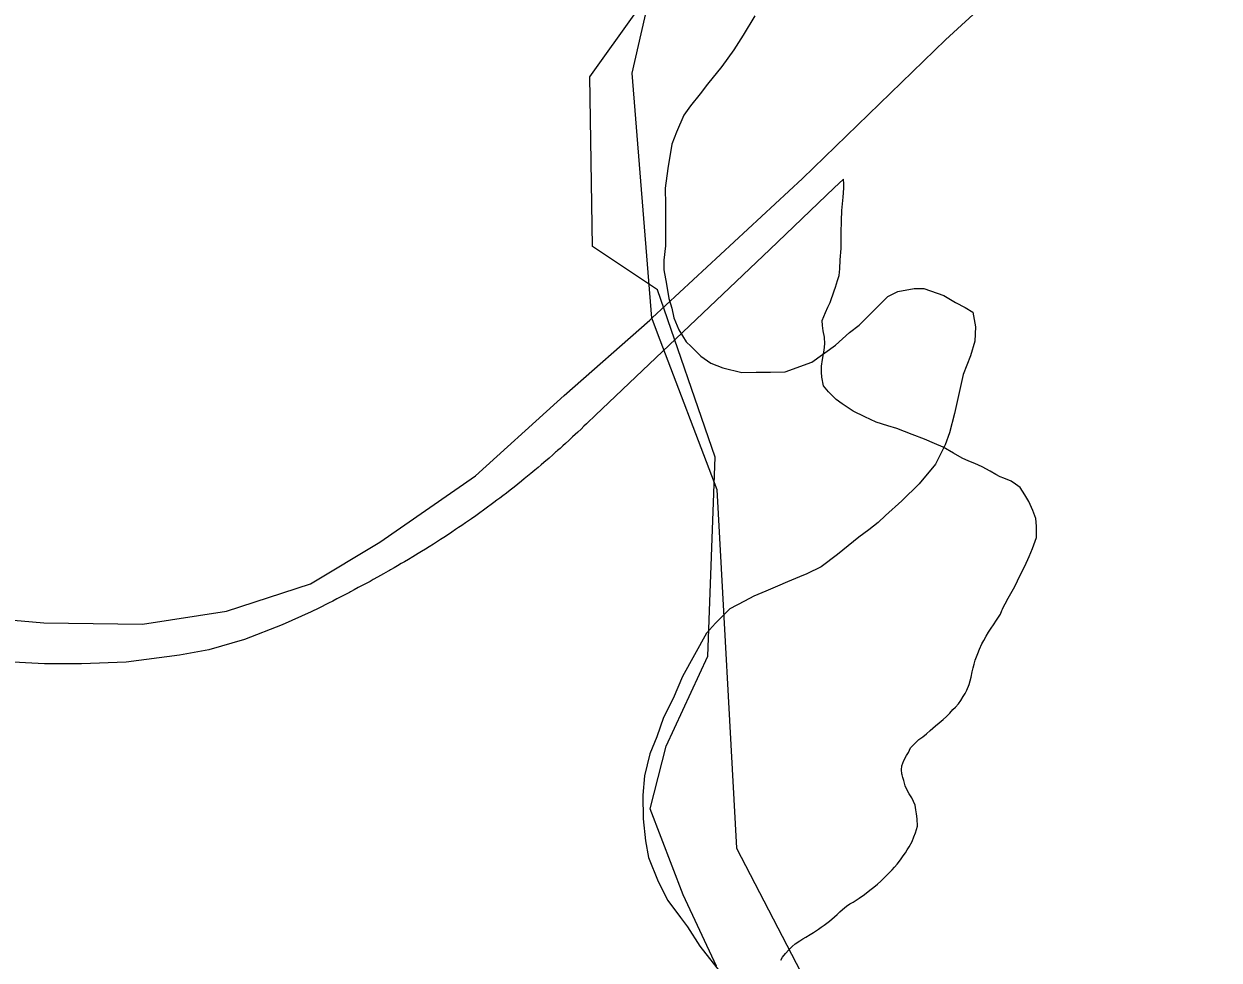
# Model space of a CAD drawing. Extents: x 2206922 to 2357709, y 510027 to 673830.
# Drawn here: x 2303373 to 2304365, y 582208 to 582985 of the extents above; entities that cross this region are included whole.
import ezdxf

# ---------------------------------------------------------------- set-up
doc = ezdxf.new("R2010")
doc.units = 0
for name, color, linetype in [('Exist Boundary Land Use Reservation Military US Department of Defense', 7, 'Continuous'), ('Exist Boundary Political City Limit New', 7, 'Continuous'), ('Exist Hydrographic Creek Single Shore', 7, 'Continuous'), ('Exist Hydrographic Misc Water Feature', 7, 'Continuous'), ('Exist Railroad Mainline', 7, 'Continuous'), ('Map Preparation Boundary City Limit Buffer Line', 7, 'Continuous')]:
    doc.layers.add(name, color=color, linetype=linetype)

msp = doc.modelspace()

# ---------------------------------------------------------------- linework, layer by layer
at = {"layer": 'Exist Boundary Land Use Reservation Military US Department of Defense'}
for q in [(2303894.33, 582740.62), (2303898.88, 582728.38)]:
    msp.add_line((2303894.36, 582740.23), q, dxfattribs=at)
for points in [[(2303894.33, 582740.62), (2303878.06, 582944.12), (2303943.26, 583229.56), (2304054.78, 583406.8)], [(2303898.88, 582728.38), (2303948.36, 582598.53), (2303964.66, 582300.85), (2304021.71, 582190.75), (2304087.57, 582112.16)]]:
    msp.add_lwpolyline(points, dxfattribs=at)
at = {"layer": 'Exist Boundary Political City Limit New'}
for points in [[(2304053.75, 582852.25), (2304053.25, 582855.94), (2304045.75, 582848.75), (2303992.25, 582797.75), (2303847.5, 582660.19), (2303845.25, 582657.94), (2303843, 582655.81), (2303840, 582652.94), (2303838, 582650.94), (2303835.75, 582648.62), (2303833, 582646), (2303830.75, 582644.06), (2303828.5, 582642.06), (2303825.5, 582639.19), (2303822.75, 582636.56), (2303820.5, 582634.69), (2303818.25, 582632.56), (2303816, 582630.69), (2303815.25, 582630.06), (2303814.5, 582629.38), (2303812.25, 582627.31), (2303809, 582624.44), (2303804.75, 582620.75), (2303802.5, 582618.81), (2303800, 582616.81), (2303797.25, 582614.44), (2303794, 582611.81), (2303791.25, 582609.38), (2303788.5, 582607.31), (2303786.25, 582605.44), (2303783, 582602.94), (2303780, 582600.44), (2303776.75, 582598), (2303773.75, 582595.5), (2303770.75, 582593.25), (2303768.25, 582591.31), (2303765.75, 582589.5), (2303763.25, 582587.62), (2303761, 582585.88), (2303758, 582583.69), (2303754.75, 582581.38), (2303751.5, 582578.94), (2303748.25, 582576.62), (2303744.75, 582574.19), (2303742.25, 582572.44), (2303739.75, 582570.75), (2303736.75, 582568.56), (2303734, 582566.75), (2303731.5, 582565.12), (2303728.25, 582562.94), (2303724.75, 582560.62), (2303721.75, 582558.62), (2303719, 582556.81), (2303716.5, 582555.25), (2303713, 582553.06), (2303709.5, 582550.75), (2303706.5, 582548.81), (2303703.25, 582547), (2303700.5, 582545.19), (2303696, 582542.44), (2303692.5, 582540.44), (2303689, 582538.5), (2303686.25, 582536.88), (2303683.25, 582535), (2303680.5, 582533.5), (2303677.5, 582531.75), (2303676.5, 582531.19), (2303675.5, 582530.62), (2303671.75, 582528.5), (2303669.25, 582527.06), (2303666.75, 582525.62), (2303663, 582523.69), (2303660.5, 582522.19), (2303657.75, 582520.62), (2303654.5, 582518.88), (2303650.75, 582517), (2303647.25, 582515.06), (2303644.25, 582513.5), (2303643.5, 582513.06), (2303642.75, 582512.62), (2303640, 582511.19), (2303636.25, 582509.25), (2303633, 582507.62), (2303629.5, 582505.75), (2303626, 582504), (2303618, 582500), (2303611.5, 582496.81), (2303587.5, 582486.19), (2303556.25, 582473.94), (2303526.75, 582465.31), (2303502.25, 582460.88), (2303458, 582455.12), (2303421, 582453.81), (2303390.25, 582453.81), (2303353.75, 582455.75)], [(2304129.75, 582402.25), (2304132.75, 582404.69), (2304136, 582407.5), (2304138.75, 582410), (2304141.5, 582412.81), (2304144.25, 582415.69), (2304146.25, 582417.81), (2304148.75, 582420.56), (2304150.75, 582423.25), (2304152.75, 582426.56), (2304154.25, 582429.12), (2304155.75, 582431.81), (2304157.75, 582436.69), (2304159.25, 582442.69), (2304160.25, 582447), (2304161, 582450.38), (2304161.75, 582453.5), (2304162.75, 582456.69), (2304163.75, 582459.5), (2304164.75, 582462.31), (2304166.25, 582466), (2304168.25, 582470.44), (2304169.75, 582473.12), (2304171.75, 582476.56), (2304173.75, 582480), (2304176, 582483.38), (2304178, 582486.12), (2304180.25, 582489.94), (2304182, 582492.38), (2304183.75, 582494.81), (2304184.75, 582498.12), (2304185.25, 582499.06), (2304185.5, 582500), (2304187.5, 582503.56), (2304190, 582508.19), (2304193.25, 582513.94), (2304195.5, 582518), (2304200, 582527.19), (2304203.75, 582534.75), (2304207.5, 582542.69), (2304210.25, 582549.5), (2304213.5, 582558.62), (2304213.5, 582568.12), (2304213, 582574.25), (2304210.5, 582581), (2304207.25, 582588.56), (2304204, 582594), (2304200, 582600.19), (2304196, 582602.88), (2304192.5, 582605.31), (2304186.5, 582607.69), (2304183.5, 582608.94), (2304179.75, 582610.81), (2304175, 582613.5), (2304168.5, 582617.25), (2304162.5, 582620.06), (2304157.5, 582622), (2304151.75, 582624.38), (2304144.75, 582628.5), (2304136, 582633.56), (2304129, 582636.56), (2304120.5, 582640.06), (2304110.5, 582644.06), (2304097.75, 582649.06), (2304090.25, 582651.31), (2304080.5, 582654.44), (2304071, 582658.75), (2304061.5, 582663.44), (2304052.25, 582669.62), (2304047.25, 582673.12), (2304041, 582679.56), (2304036.75, 582684.44), (2304035.5, 582691.62), (2304035.25, 582695.69), (2304035, 582700.75), (2304036, 582706.44), (2304037.25, 582714), (2304038, 582719.19), (2304037.5, 582724.94), (2304036.5, 582730.25), (2304036, 582734.56), (2304035.75, 582738.81), (2304038.5, 582745.31), (2304040.5, 582749.88), (2304042.25, 582753.62), (2304045.75, 582763.38), (2304046.75, 582766.5), (2304048.5, 582771.81), (2304049.75, 582776.06), (2304050.25, 582781.56), (2304050.75, 582788.94), (2304051.5, 582798.38), (2304051.5, 582811.5), (2304051.75, 582821.38), (2304052, 582829.94), (2304053, 582841.12), (2304053.75, 582848.44), (2304053.75, 582852.25)], [(2304001.25, 582207.75), (2304002.75, 582210.31), (2304005.25, 582213.38), (2304008, 582216.31), (2304010.75, 582219.12), (2304013.25, 582221.31), (2304017.25, 582223.81), (2304019.75, 582225.44), (2304022.25, 582226.94), (2304025.75, 582229), (2304028.5, 582230.81), (2304032.5, 582233.44), (2304034.75, 582235.12), (2304037.25, 582236.81), (2304041.75, 582240), (2304046, 582243.69), (2304048, 582245.75), (2304050.25, 582247.81), (2304052.5, 582249.81), (2304056, 582252.62), (2304058.75, 582254.44), (2304061.5, 582256), (2304064, 582257.62), (2304066.5, 582259.25), (2304070.75, 582262.19), (2304075.25, 582265.75), (2304078.5, 582268.31), (2304081.5, 582270.94), (2304084.25, 582273.31), (2304086.25, 582275.25), (2304088.75, 582277.75), (2304091.5, 582280.56), (2304093.75, 582282.69), (2304095.75, 582284.88), (2304098, 582287.38), (2304100.75, 582291.06), (2304103, 582294.31), (2304104.75, 582296.81), (2304106.25, 582299.31), (2304108, 582301.94), (2304110.25, 582306.31), (2304111.75, 582310), (2304113.25, 582313.56), (2304114.75, 582319), (2304114.5, 582325.19), (2304114, 582329.19), (2304113.5, 582332.62), (2304112.75, 582336.5), (2304110, 582342.38), (2304108, 582345.88), (2304106, 582349.31), (2304104.5, 582352.44), (2304103.5, 582356.75), (2304102.75, 582359.5), (2304102, 582361.56), (2304101.75, 582362.31), (2304101.5, 582365.75), (2304101.75, 582369.06), (2304103.5, 582373.38), (2304105.75, 582377.75), (2304107.25, 582380.25), (2304109, 582383.94), (2304113, 582388.25), (2304116, 582390.81), (2304119.25, 582393.19), (2304122.25, 582395.69), (2304125.25, 582398.38), (2304127.5, 582400.44), (2304129.75, 582402.25)]]:
    msp.add_lwpolyline(points, dxfattribs=at)
at = {"layer": 'Exist Hydrographic Creek Single Shore'}
msp.add_lwpolyline([(2303947.99, 582202.7), (2303920.44, 582261.91), (2303892.9, 582333.37), (2303906.16, 582385.43), (2303940.84, 582459.95), (2303946.97, 582625.32), (2303899.02, 582764.15), (2303845.05, 582800.06), (2303843, 582941.08), (2304065.07, 583251.94)], dxfattribs=at)
at = {"layer": 'Exist Hydrographic Misc Water Feature'}
for points in [[(2303979.77, 582991.52), (2303970.13, 582975.48), (2303962.34, 582963.33), (2303952.29, 582949.39), (2303940.6, 582934.93), (2303934.45, 582926.93), (2303926.45, 582916.78), (2303920.92, 582909.09), (2303914.77, 582895.05), (2303910.87, 582885.05), (2303907.59, 582864.9), (2303905.33, 582848.6), (2303905.54, 582834.76), (2303905.54, 582816.92), (2303905.74, 582800.67), (2303904.31, 582788.73), (2303904.31, 582780.63), (2303906.56, 582768.94), (2303908.41, 582756.89), (2303910.87, 582748.85), (2303912.51, 582740.85), (2303916.82, 582730.9), (2303922.76, 582721.06), (2303926.86, 582717.22), (2303934.86, 582709.12), (2303943.27, 582703.37), (2303953.11, 582699.48), (2303969.1, 582695.43), (2303981, 582695.69), (2303992.89, 582695.89), (2304004.99, 582696.15), (2304027.13, 582704.14), (2304046.82, 582718.19), (2304058.3, 582728.65), (2304066.5, 582734.7), (2304078.4, 582746.69), (2304086.39, 582754.79), (2304090.09, 582758.74), (2304098.49, 582762.74), (2304112.03, 582765.15), (2304120.02, 582765.15), (2304136.63, 582759.46), (2304146.27, 582753.51), (2304154.47, 582749.46), (2304160.62, 582745.67), (2304162.88, 582733.57), (2304162.47, 582721.47), (2304158.78, 582709.48), (2304152.83, 582693.74), (2304145.45, 582661.6), (2304141.35, 582645.55), (2304137.66, 582635.6), (2304129.87, 582619.35), (2304116.13, 582603.16), (2304101.77, 582589.06), (2304088.24, 582576.91), (2304082.29, 582570.96)], [(2304082.29, 582570.96), (2304074.5, 582564.81), (2304066.09, 582558.76), (2304048.46, 582544.41), (2304034.93, 582534.26), (2304022.83, 582528.36), (2304016.88, 582526), (2304006.83, 582521.85), (2303998.63, 582518.21), (2303988.99, 582514.01), (2303978.95, 582509.86), (2303971.15, 582505.76), (2303959.06, 582499.45), (2303947.16, 582487.45), (2303939.58, 582479.3), (2303929.73, 582461.31), (2303919.89, 582443.32), (2303912.1, 582425.02), (2303904.1, 582409.23), (2303898.36, 582393.03), (2303892.62, 582378.88), (2303888.31, 582360.89), (2303886.88, 582344.84), (2303887.08, 582325), (2303889.13, 582306.8), (2303891.59, 582293.07), (2303899.59, 582273.18), (2303907.59, 582257.39), (2303918.05, 582243.24), (2303923.99, 582235.5), (2303934.04, 582219.35), (2303954.34, 582193.56)]]:
    msp.add_lwpolyline(points, dxfattribs=at)
at = {"layer": 'Exist Railroad Mainline'}
msp.add_lwpolyline([(2299777.3, 583300.74), (2300672.6, 583096.13), (2302818.79, 582599.53), (2302913.1, 582578.57), (2303221.56, 582510.02), (2303273.69, 582498.43), (2303329.79, 582493.14), (2303389.79, 582487.74), (2303471.59, 582486.63), (2303541.39, 582497.43), (2303611.09, 582520.04), (2303668.69, 582554.84), (2303748.09, 582609.64), (2303815.8, 582671.25), (2303821.49, 582676.43), (2303892.63, 582739.11), (2303894.33, 582740.62), (2303894.69, 582740.93), (2304019.39, 582856.43), (2304137.99, 582971.63), (2304365.08, 583179.88)], dxfattribs=at)
at = {"layer": 'Map Preparation Boundary City Limit Buffer Line'}
for points in [[(2304053.75, 582852.25), (2304053.25, 582855.94), (2304045.75, 582848.75), (2303992.25, 582797.75), (2303847.5, 582660.19), (2303845.25, 582657.94), (2303843, 582655.81), (2303840, 582652.94), (2303838, 582650.94), (2303835.75, 582648.62), (2303833, 582646), (2303830.75, 582644.06), (2303828.5, 582642.06), (2303825.5, 582639.19), (2303822.75, 582636.56), (2303820.5, 582634.69), (2303818.25, 582632.56), (2303816, 582630.69), (2303815.25, 582630.06), (2303814.5, 582629.38), (2303812.25, 582627.31), (2303809, 582624.44), (2303804.75, 582620.75), (2303802.5, 582618.81), (2303800, 582616.81), (2303797.25, 582614.44), (2303794, 582611.81), (2303791.25, 582609.38), (2303788.5, 582607.31), (2303786.25, 582605.44), (2303783, 582602.94), (2303780, 582600.44), (2303776.75, 582598), (2303773.75, 582595.5), (2303770.75, 582593.25), (2303768.25, 582591.31), (2303765.75, 582589.5), (2303763.25, 582587.62), (2303761, 582585.88), (2303758, 582583.69), (2303754.75, 582581.38), (2303751.5, 582578.94), (2303748.25, 582576.62), (2303744.75, 582574.19), (2303742.25, 582572.44), (2303739.75, 582570.75), (2303736.75, 582568.56), (2303734, 582566.75), (2303731.5, 582565.12), (2303728.25, 582562.94), (2303724.75, 582560.62), (2303721.75, 582558.62), (2303719, 582556.81), (2303716.5, 582555.25), (2303713, 582553.06), (2303709.5, 582550.75), (2303706.5, 582548.81), (2303703.25, 582547), (2303700.5, 582545.19), (2303696, 582542.44), (2303692.5, 582540.44), (2303689, 582538.5), (2303686.25, 582536.88), (2303683.25, 582535), (2303680.5, 582533.5), (2303677.5, 582531.75), (2303676.5, 582531.19), (2303675.5, 582530.62), (2303671.75, 582528.5), (2303669.25, 582527.06), (2303666.75, 582525.62), (2303663, 582523.69), (2303660.5, 582522.19), (2303657.75, 582520.62), (2303654.5, 582518.88), (2303650.75, 582517), (2303647.25, 582515.06), (2303644.25, 582513.5), (2303643.5, 582513.06), (2303642.75, 582512.62), (2303640, 582511.19), (2303636.25, 582509.25), (2303633, 582507.62), (2303629.5, 582505.75), (2303626, 582504), (2303618, 582500), (2303611.5, 582496.81), (2303587.5, 582486.19), (2303556.25, 582473.94), (2303526.75, 582465.31), (2303502.25, 582460.88), (2303458, 582455.12), (2303421, 582453.81), (2303390.25, 582453.81), (2303353.75, 582455.75)], [(2304129.75, 582402.25), (2304132.75, 582404.69), (2304136, 582407.5), (2304138.75, 582410), (2304141.5, 582412.81), (2304144.25, 582415.69), (2304146.25, 582417.81), (2304148.75, 582420.56), (2304150.75, 582423.25), (2304152.75, 582426.56), (2304154.25, 582429.12), (2304155.75, 582431.81), (2304157.75, 582436.69), (2304159.25, 582442.69), (2304160.25, 582447), (2304161, 582450.38), (2304161.75, 582453.5), (2304162.75, 582456.69), (2304163.75, 582459.5), (2304164.75, 582462.31), (2304166.25, 582466), (2304168.25, 582470.44), (2304169.75, 582473.12), (2304171.75, 582476.56), (2304173.75, 582480), (2304176, 582483.38), (2304178, 582486.12), (2304180.25, 582489.94), (2304182, 582492.38), (2304183.75, 582494.81), (2304184.75, 582498.12), (2304185.25, 582499.06), (2304185.5, 582500), (2304187.5, 582503.56), (2304190, 582508.19), (2304193.25, 582513.94), (2304195.5, 582518), (2304200, 582527.19), (2304203.75, 582534.75), (2304207.5, 582542.69), (2304210.25, 582549.5), (2304213.5, 582558.62), (2304213.5, 582568.12), (2304213, 582574.25), (2304210.5, 582581), (2304207.25, 582588.56), (2304204, 582594), (2304200, 582600.19), (2304196, 582602.88), (2304192.5, 582605.31), (2304186.5, 582607.69), (2304183.5, 582608.94), (2304179.75, 582610.81), (2304175, 582613.5), (2304168.5, 582617.25), (2304162.5, 582620.06), (2304157.5, 582622), (2304151.75, 582624.38), (2304144.75, 582628.5), (2304136, 582633.56), (2304129, 582636.56), (2304120.5, 582640.06), (2304110.5, 582644.06), (2304097.75, 582649.06), (2304090.25, 582651.31), (2304080.5, 582654.44), (2304071, 582658.75), (2304061.5, 582663.44), (2304052.25, 582669.62), (2304047.25, 582673.12), (2304041, 582679.56), (2304036.75, 582684.44), (2304035.5, 582691.62), (2304035.25, 582695.69), (2304035, 582700.75), (2304036, 582706.44), (2304037.25, 582714), (2304038, 582719.19), (2304037.5, 582724.94), (2304036.5, 582730.25), (2304036, 582734.56), (2304035.75, 582738.81), (2304038.5, 582745.31), (2304040.5, 582749.88), (2304042.25, 582753.62), (2304045.75, 582763.38), (2304046.75, 582766.5), (2304048.5, 582771.81), (2304049.75, 582776.06), (2304050.25, 582781.56), (2304050.75, 582788.94), (2304051.5, 582798.38), (2304051.5, 582811.5), (2304051.75, 582821.38), (2304052, 582829.94), (2304053, 582841.12), (2304053.75, 582848.44), (2304053.75, 582852.25)], [(2304001.25, 582207.75), (2304002.75, 582210.31), (2304005.25, 582213.38), (2304008, 582216.31), (2304010.75, 582219.12), (2304013.25, 582221.31), (2304017.25, 582223.81), (2304019.75, 582225.44), (2304022.25, 582226.94), (2304025.75, 582229), (2304028.5, 582230.81), (2304032.5, 582233.44), (2304034.75, 582235.12), (2304037.25, 582236.81), (2304041.75, 582240), (2304046, 582243.69), (2304048, 582245.75), (2304050.25, 582247.81), (2304052.5, 582249.81), (2304056, 582252.62), (2304058.75, 582254.44), (2304061.5, 582256), (2304064, 582257.62), (2304066.5, 582259.25), (2304070.75, 582262.19), (2304075.25, 582265.75), (2304078.5, 582268.31), (2304081.5, 582270.94), (2304084.25, 582273.31), (2304086.25, 582275.25), (2304088.75, 582277.75), (2304091.5, 582280.56), (2304093.75, 582282.69), (2304095.75, 582284.88), (2304098, 582287.38), (2304100.75, 582291.06), (2304103, 582294.31), (2304104.75, 582296.81), (2304106.25, 582299.31), (2304108, 582301.94), (2304110.25, 582306.31), (2304111.75, 582310), (2304113.25, 582313.56), (2304114.75, 582319), (2304114.5, 582325.19), (2304114, 582329.19), (2304113.5, 582332.62), (2304112.75, 582336.5), (2304110, 582342.38), (2304108, 582345.88), (2304106, 582349.31), (2304104.5, 582352.44), (2304103.5, 582356.75), (2304102.75, 582359.5), (2304102, 582361.56), (2304101.75, 582362.31), (2304101.5, 582365.75), (2304101.75, 582369.06), (2304103.5, 582373.38), (2304105.75, 582377.75), (2304107.25, 582380.25), (2304109, 582383.94), (2304113, 582388.25), (2304116, 582390.81), (2304119.25, 582393.19), (2304122.25, 582395.69), (2304125.25, 582398.38), (2304127.5, 582400.44), (2304129.75, 582402.25)]]:
    msp.add_lwpolyline(points, dxfattribs=at)

doc.saveas('drawing.dxf')
